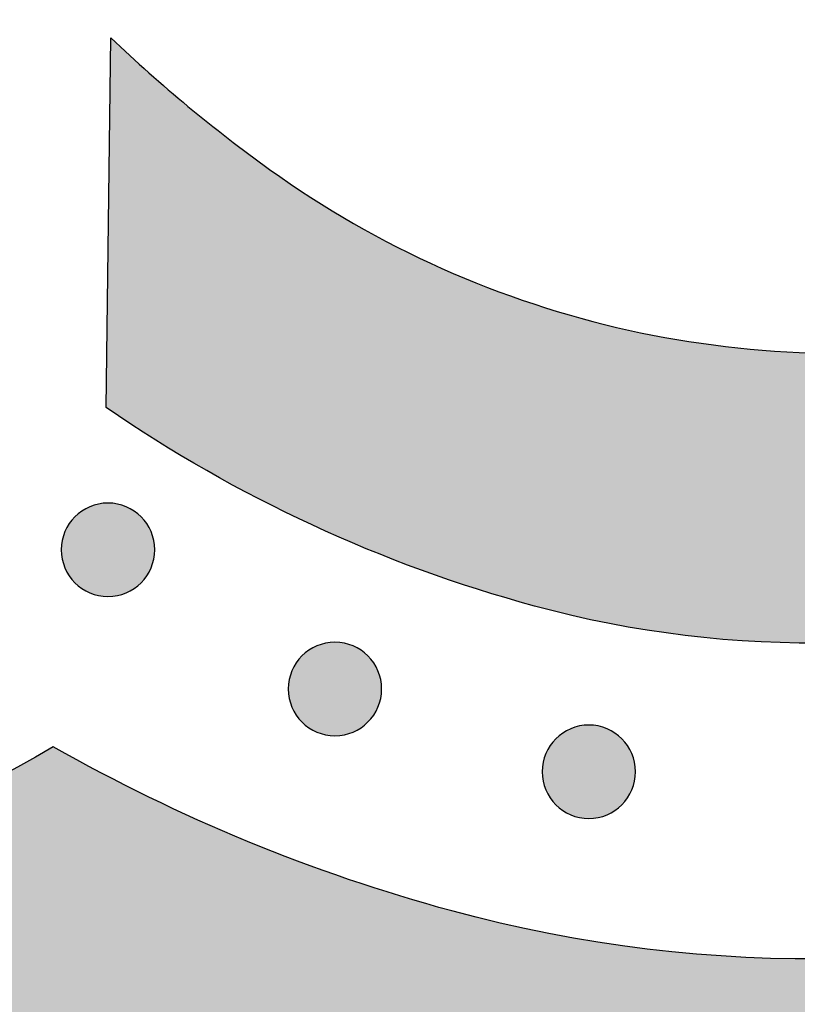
# Model space of a CAD drawing. Header units: millimetres. Extents: x -3873 to -97, y 912 to 4165.
# Tile 568 of 656: x -1431 to -1401, y 3065 to 3103. Entities that reach past the tile are written whole.
import ezdxf

# ---------------------------------------------------------------- set-up
doc = ezdxf.new("R2010")
doc.units = ezdxf.units.MM
doc.layers.add('pattern', color=7, linetype='Continuous', true_color=0x000000)

msp = doc.modelspace()

# ---------------------------------------------------------------- hatches: boundary and pattern name
at = {"layer": 'pattern'}
for points in [[(-1452.952, 3067.224), (-1451.545, 3066.873), (-1450.146, 3066.481), (-1448.754, 3066.049), (-1447.373, 3065.577), (-1446.003, 3065.066), (-1444.646, 3064.516), (-1443.304, 3063.927), (-1441.98, 3063.3), (-1440.673, 3062.636), (-1439.386, 3061.936), (-1438.12, 3061.2), (-1436.877, 3060.43), (-1435.659, 3059.626), (-1434.465, 3058.79), (-1433.299, 3057.923), (-1432.16, 3057.027), (-1429.43, 3056.398), (-1426.676, 3055.844), (-1423.901, 3055.366), (-1421.109, 3054.964), (-1418.302, 3054.64), (-1415.484, 3054.394), (-1412.658, 3054.227), (-1409.827, 3054.139), (-1406.995, 3054.129), (-1404.164, 3054.199), (-1401.339, 3054.348), (-1398.523, 3054.576), (-1395.719, 3054.881), (-1392.929, 3055.264), (-1390.158, 3055.723), (-1387.407, 3056.257), (-1385.734, 3056.629), (-1384.071, 3057.046), (-1382.419, 3057.507), (-1380.781, 3058.012), (-1379.635, 3058.4), (-1378.492, 3058.824), (-1377.356, 3059.283), (-1376.226, 3059.778), (-1375.106, 3060.308), (-1373.997, 3060.874), (-1372.899, 3061.474), (-1371.816, 3062.109), (-1370.748, 3062.779), (-1369.697, 3063.482), (-1368.665, 3064.218), (-1367.653, 3064.986), (-1366.663, 3065.786), (-1365.696, 3066.616), (-1364.753, 3067.475), (-1363.836, 3068.363), (-1362.947, 3069.278), (-1362.085, 3070.219), (-1361.253, 3071.185), (-1360.452, 3072.174), (-1359.682, 3073.184), (-1358.944, 3074.215), (-1358.239, 3075.264), (-1357.567, 3076.331), (-1356.93, 3077.413), (-1356.327, 3078.509), (-1355.76, 3079.618), (-1355.227, 3080.737), (-1354.731, 3081.865), (-1354.269, 3083.001), (-1353.843, 3084.143), (-1353.453, 3085.289), (-1353.034, 3086.625), (-1352.644, 3087.976), (-1352.282, 3089.339), (-1351.949, 3090.714), (-1351.645, 3092.101), (-1351.372, 3093.497), (-1351.129, 3094.903), (-1350.916, 3096.317), (-1350.735, 3097.738), (-1350.586, 3099.166), (-1350.468, 3100.598), (-1350.382, 3102.035), (-1350.328, 3103.475), (-1350.307, 3104.916), (-1350.318, 3106.359), (-1350.361, 3107.801), (-1350.436, 3109.242), (-1350.544, 3110.68), (-1350.685, 3112.115), (-1350.857, 3113.546), (-1351.061, 3114.97), (-1351.296, 3116.388), (-1351.563, 3117.799), (-1351.861, 3119.2), (-1352.189, 3120.592), (-1352.547, 3121.973), (-1352.934, 3123.342), (-1353.351, 3124.699), (-1353.796, 3126.042), (-1354.27, 3127.371), (-1354.77, 3128.684), (-1355.297, 3129.982), (-1356.582, 3132.68), (-1357.787, 3135.419), (-1358.91, 3138.197), (-1359.948, 3141.008), (-1360.9, 3143.849), (-1361.766, 3146.716), (-1362.544, 3149.606), (-1363.233, 3152.514), (-1363.505, 3151.299), (-1363.8, 3150.087), (-1364.119, 3148.879), (-1364.46, 3147.677), (-1364.825, 3146.481), (-1365.213, 3145.292), (-1365.624, 3144.109), (-1366.058, 3142.934), (-1366.514, 3141.768), (-1366.991, 3140.611), (-1367.491, 3139.464), (-1368.013, 3138.328), (-1368.555, 3137.202), (-1369.119, 3136.088), (-1369.703, 3134.985), (-1370.307, 3133.896), (-1369.328, 3132.097), (-1368.405, 3130.266), (-1367.539, 3128.405), (-1366.731, 3126.517), (-1365.983, 3124.605), (-1365.296, 3122.671), (-1364.67, 3120.718), (-1364.106, 3118.749), (-1363.872, 3117.848), (-1363.653, 3116.941), (-1363.45, 3116.027), (-1363.263, 3115.108), (-1363.093, 3114.185), (-1362.938, 3113.256), (-1362.801, 3112.324), (-1362.68, 3111.387), (-1362.575, 3110.448), (-1362.488, 3109.506), (-1362.418, 3108.561), (-1362.364, 3107.614), (-1362.328, 3106.666), (-1362.309, 3105.717), (-1362.308, 3104.768), (-1362.323, 3103.818), (-1362.356, 3102.869), (-1362.406, 3101.921), (-1362.473, 3100.974), (-1362.558, 3100.029), (-1362.659, 3099.087), (-1362.778, 3098.147), (-1362.913, 3097.21), (-1363.065, 3096.277), (-1363.234, 3095.348), (-1363.419, 3094.424), (-1363.62, 3093.505), (-1363.838, 3092.591), (-1364.071, 3091.683), (-1364.321, 3090.781), (-1364.585, 3089.886), (-1364.865, 3088.997), (-1365.145, 3088.176), (-1365.451, 3087.357), (-1365.782, 3086.542), (-1366.138, 3085.733), (-1366.52, 3084.93), (-1366.927, 3084.135), (-1367.359, 3083.348), (-1367.817, 3082.572), (-1368.298, 3081.807), (-1368.804, 3081.054), (-1369.333, 3080.315), (-1369.886, 3079.59), (-1370.461, 3078.881), (-1371.057, 3078.188), (-1371.675, 3077.513), (-1372.314, 3076.857), (-1372.971, 3076.22), (-1373.647, 3075.603), (-1374.341, 3075.008), (-1375.051, 3074.434), (-1375.777, 3073.883), (-1376.518, 3073.355), (-1377.271, 3072.851), (-1378.038, 3072.371), (-1378.815, 3071.915), (-1379.602, 3071.484), (-1380.398, 3071.079), (-1381.201, 3070.698), (-1382.011, 3070.343), (-1382.827, 3070.014), (-1383.646, 3069.71), (-1384.468, 3069.432), (-1385.357, 3069.153), (-1386.253, 3068.89), (-1387.155, 3068.643), (-1388.064, 3068.411), (-1388.978, 3068.195), (-1389.898, 3067.996), (-1390.822, 3067.812), (-1391.751, 3067.645), (-1392.685, 3067.495), (-1393.622, 3067.361), (-1394.562, 3067.245), (-1395.505, 3067.145), (-1396.45, 3067.063), (-1397.397, 3066.997), (-1398.345, 3066.949), (-1399.294, 3066.918), (-1400.244, 3066.904), (-1401.193, 3066.907), (-1402.142, 3066.928), (-1403.09, 3066.966), (-1404.037, 3067.021), (-1404.981, 3067.093), (-1405.923, 3067.182), (-1406.863, 3067.289), (-1407.799, 3067.411), (-1408.731, 3067.551), (-1409.659, 3067.707), (-1410.582, 3067.879), (-1411.501, 3068.068), (-1412.414, 3068.273), (-1413.321, 3068.493), (-1414.222, 3068.729), (-1416.191, 3069.297), (-1418.144, 3069.927), (-1420.079, 3070.619), (-1421.991, 3071.372), (-1423.879, 3072.184), (-1425.74, 3073.055), (-1427.571, 3073.982), (-1429.369, 3074.966), (-1430.722, 3074.202), (-1432.097, 3073.472), (-1433.494, 3072.776), (-1434.911, 3072.117), (-1436.346, 3071.494), (-1437.8, 3070.908), (-1439.269, 3070.361), (-1440.752, 3069.852), (-1442.249, 3069.382), (-1443.757, 3068.953), (-1445.274, 3068.563), (-1446.8, 3068.214), (-1448.332, 3067.905), (-1449.869, 3067.637), (-1451.41, 3067.41)], [(-1397.246, 3131.767), (-1383.202, 3131.921), (-1382.577, 3130.989), (-1381.972, 3130.042), (-1381.386, 3129.081), (-1380.819, 3128.107), (-1380.273, 3127.121), (-1379.747, 3126.122), (-1379.242, 3125.112), (-1378.759, 3124.092), (-1378.297, 3123.061), (-1377.857, 3122.021), (-1377.44, 3120.973), (-1377.045, 3119.917), (-1376.672, 3118.853), (-1376.323, 3117.783), (-1375.996, 3116.708), (-1375.693, 3115.627), (-1375.512, 3114.933), (-1375.344, 3114.234), (-1375.188, 3113.53), (-1375.044, 3112.822), (-1374.912, 3112.111), (-1374.793, 3111.395), (-1374.687, 3110.677), (-1374.594, 3109.956), (-1374.513, 3109.232), (-1374.446, 3108.506), (-1374.392, 3107.778), (-1374.351, 3107.049), (-1374.323, 3106.318), (-1374.309, 3105.587), (-1374.307, 3104.856), (-1374.319, 3104.124), (-1374.345, 3103.393), (-1374.383, 3102.663), (-1374.435, 3101.933), (-1374.5, 3101.205), (-1374.578, 3100.479), (-1374.669, 3099.755), (-1374.774, 3099.033), (-1374.891, 3098.315), (-1375.021, 3097.599), (-1375.163, 3096.887), (-1375.319, 3096.179), (-1375.486, 3095.475), (-1375.666, 3094.775), (-1375.858, 3094.08), (-1376.062, 3093.391), (-1376.278, 3092.706), (-1376.447, 3092.208), (-1376.633, 3091.712), (-1376.833, 3091.219), (-1377.049, 3090.728), (-1377.28, 3090.242), (-1377.527, 3089.76), (-1377.789, 3089.283), (-1378.066, 3088.813), (-1378.358, 3088.35), (-1378.664, 3087.893), (-1378.985, 3087.445), (-1379.32, 3087.006), (-1379.668, 3086.576), (-1380.03, 3086.157), (-1380.404, 3085.748), (-1380.791, 3085.35), (-1381.189, 3084.964), (-1381.599, 3084.591), (-1382.019, 3084.23), (-1382.45, 3083.882), (-1382.889, 3083.548), (-1383.338, 3083.228), (-1383.795, 3082.923), (-1384.259, 3082.632), (-1384.73, 3082.356), (-1385.207, 3082.095), (-1385.689, 3081.849), (-1386.176, 3081.619), (-1386.667, 3081.404), (-1387.161, 3081.204), (-1387.657, 3081.02), (-1388.156, 3080.851), (-1388.84, 3080.637), (-1389.53, 3080.434), (-1390.225, 3080.243), (-1390.925, 3080.065), (-1391.63, 3079.899), (-1392.338, 3079.745), (-1393.051, 3079.604), (-1393.766, 3079.475), (-1394.485, 3079.359), (-1395.207, 3079.256), (-1395.931, 3079.166), (-1396.658, 3079.09), (-1397.386, 3079.026), (-1398.115, 3078.976), (-1398.846, 3078.938), (-1399.577, 3078.914), (-1400.309, 3078.904), (-1401.04, 3078.906), (-1401.771, 3078.922), (-1402.502, 3078.952), (-1403.231, 3078.994), (-1403.959, 3079.05), (-1404.684, 3079.118), (-1405.408, 3079.2), (-1406.129, 3079.295), (-1406.847, 3079.402), (-1407.562, 3079.522), (-1408.274, 3079.655), (-1408.981, 3079.801), (-1409.685, 3079.958), (-1410.384, 3080.128), (-1411.078, 3080.31), (-1412.157, 3080.615), (-1413.232, 3080.944), (-1414.302, 3081.295), (-1415.364, 3081.67), (-1416.42, 3082.067), (-1417.467, 3082.486), (-1418.506, 3082.928), (-1419.536, 3083.392), (-1420.556, 3083.877), (-1421.565, 3084.384), (-1422.562, 3084.912), (-1423.548, 3085.46), (-1424.521, 3086.028), (-1425.48, 3086.616), (-1426.426, 3087.224), (-1427.357, 3087.85), (-1427.176, 3101.894), (-1425.736, 3100.568), (-1424.25, 3099.292), (-1422.721, 3098.068), (-1421.152, 3096.899), (-1420.4, 3096.372), (-1419.633, 3095.863), (-1418.849, 3095.37), (-1418.05, 3094.895), (-1417.236, 3094.438), (-1416.407, 3094), (-1415.566, 3093.583), (-1414.711, 3093.185), (-1413.845, 3092.808), (-1412.967, 3092.453), (-1412.078, 3092.119), (-1411.18, 3091.808), (-1410.273, 3091.52), (-1409.358, 3091.255), (-1408.436, 3091.013), (-1407.508, 3090.795), (-1406.574, 3090.6), (-1405.636, 3090.43), (-1404.695, 3090.284), (-1403.751, 3090.162), (-1402.805, 3090.065), (-1401.859, 3089.992), (-1400.913, 3089.943), (-1399.969, 3089.919), (-1399.026, 3089.918), (-1398.087, 3089.941), (-1397.151, 3089.988), (-1396.221, 3090.058), (-1395.296, 3090.151), (-1394.377, 3090.267), (-1393.466, 3090.405), (-1392.562, 3090.564), (-1392.419, 3090.593), (-1392.276, 3090.624), (-1392.133, 3090.658), (-1391.99, 3090.694), (-1391.846, 3090.733), (-1391.703, 3090.775), (-1391.56, 3090.82), (-1391.417, 3090.868), (-1391.275, 3090.918), (-1391.132, 3090.971), (-1390.99, 3091.028), (-1390.849, 3091.086), (-1390.709, 3091.148), (-1390.569, 3091.213), (-1390.429, 3091.28), (-1390.291, 3091.35), (-1390.154, 3091.423), (-1390.017, 3091.499), (-1389.882, 3091.578), (-1389.748, 3091.659), (-1389.615, 3091.743), (-1389.484, 3091.83), (-1389.354, 3091.919), (-1389.226, 3092.011), (-1389.099, 3092.105), (-1388.974, 3092.202), (-1388.85, 3092.302), (-1388.729, 3092.404), (-1388.609, 3092.508), (-1388.491, 3092.615), (-1388.375, 3092.724), (-1388.262, 3092.835), (-1388.15, 3092.949), (-1388.041, 3093.064), (-1387.934, 3093.182), (-1387.829, 3093.301), (-1387.727, 3093.423), (-1387.627, 3093.546), (-1387.53, 3093.671), (-1387.435, 3093.798), (-1387.343, 3093.926), (-1387.254, 3094.056), (-1387.167, 3094.187), (-1387.082, 3094.319), (-1387.001, 3094.453), (-1386.922, 3094.588), (-1386.846, 3094.725), (-1386.773, 3094.862), (-1386.702, 3095), (-1386.635, 3095.139), (-1386.57, 3095.279), (-1386.508, 3095.419), (-1386.449, 3095.561), (-1386.392, 3095.702), (-1386.339, 3095.844), (-1386.288, 3095.987), (-1386.24, 3096.13), (-1386.195, 3096.273), (-1386.153, 3096.416), (-1386.113, 3096.559), (-1386.077, 3096.703), (-1386.043, 3096.846), (-1386.011, 3096.989), (-1385.983, 3097.132), (-1385.821, 3098.035), (-1385.682, 3098.946), (-1385.564, 3099.864), (-1385.469, 3100.789), (-1385.398, 3101.72), (-1385.349, 3102.655), (-1385.324, 3103.594), (-1385.323, 3104.537), (-1385.345, 3105.481), (-1385.392, 3106.427), (-1385.464, 3107.374), (-1385.559, 3108.319), (-1385.679, 3109.263), (-1385.823, 3110.205), (-1385.992, 3111.143), (-1386.184, 3112.077), (-1386.401, 3113.006), (-1386.641, 3113.929), (-1386.904, 3114.844), (-1387.191, 3115.752), (-1387.501, 3116.651), (-1387.832, 3117.54), (-1388.186, 3118.418), (-1388.561, 3119.286), (-1388.957, 3120.141), (-1389.373, 3120.983), (-1389.809, 3121.812), (-1390.264, 3122.627), (-1390.738, 3123.427), (-1391.229, 3124.212), (-1391.738, 3124.981), (-1392.262, 3125.733), (-1393.429, 3127.305), (-1394.65, 3128.836), (-1395.923, 3130.324)], [(-1428.543, 3083.705), (-1428.515, 3083.733), (-1428.486, 3083.76), (-1428.456, 3083.786), (-1428.425, 3083.813), (-1428.394, 3083.838), (-1428.361, 3083.864), (-1428.328, 3083.888), (-1428.294, 3083.912), (-1428.259, 3083.936), (-1428.223, 3083.958), (-1428.187, 3083.98), (-1428.149, 3084.002), (-1428.111, 3084.022), (-1428.073, 3084.042), (-1428.033, 3084.06), (-1427.993, 3084.078), (-1427.952, 3084.095), (-1427.911, 3084.111), (-1427.869, 3084.126), (-1427.827, 3084.141), (-1427.784, 3084.154), (-1427.74, 3084.166), (-1427.696, 3084.177), (-1427.652, 3084.186), (-1427.607, 3084.195), (-1427.562, 3084.203), (-1427.517, 3084.209), (-1427.472, 3084.214), (-1427.426, 3084.218), (-1427.38, 3084.221), (-1427.334, 3084.223), (-1427.288, 3084.224), (-1427.242, 3084.223), (-1427.196, 3084.221), (-1427.151, 3084.218), (-1427.105, 3084.214), (-1427.06, 3084.209), (-1427.014, 3084.202), (-1426.969, 3084.194), (-1426.925, 3084.186), (-1426.88, 3084.176), (-1426.837, 3084.165), (-1426.793, 3084.153), (-1426.75, 3084.14), (-1426.708, 3084.125), (-1426.666, 3084.11), (-1426.624, 3084.094), (-1426.584, 3084.077), (-1426.544, 3084.059), (-1426.504, 3084.04), (-1426.465, 3084.02), (-1426.427, 3084), (-1426.39, 3083.979), (-1426.354, 3083.957), (-1426.318, 3083.934), (-1426.283, 3083.91), (-1426.249, 3083.886), (-1426.216, 3083.862), (-1426.183, 3083.836), (-1426.152, 3083.811), (-1426.121, 3083.784), (-1426.091, 3083.758), (-1426.062, 3083.73), (-1426.034, 3083.703), (-1426.007, 3083.675), (-1425.979, 3083.646), (-1425.953, 3083.616), (-1425.927, 3083.585), (-1425.901, 3083.553), (-1425.876, 3083.521), (-1425.851, 3083.487), (-1425.827, 3083.453), (-1425.804, 3083.418), (-1425.781, 3083.383), (-1425.759, 3083.346), (-1425.738, 3083.309), (-1425.717, 3083.271), (-1425.698, 3083.232), (-1425.679, 3083.193), (-1425.661, 3083.153), (-1425.644, 3083.112), (-1425.628, 3083.07), (-1425.613, 3083.028), (-1425.599, 3082.986), (-1425.586, 3082.943), (-1425.574, 3082.899), (-1425.563, 3082.856), (-1425.553, 3082.811), (-1425.544, 3082.767), (-1425.537, 3082.722), (-1425.53, 3082.676), (-1425.525, 3082.631), (-1425.521, 3082.585), (-1425.518, 3082.539), (-1425.516, 3082.494), (-1425.516, 3082.448), (-1425.516, 3082.402), (-1425.518, 3082.356), (-1425.521, 3082.31), (-1425.525, 3082.264), (-1425.531, 3082.219), (-1425.537, 3082.174), (-1425.545, 3082.129), (-1425.554, 3082.084), (-1425.564, 3082.04), (-1425.575, 3081.996), (-1425.587, 3081.953), (-1425.6, 3081.91), (-1425.614, 3081.867), (-1425.629, 3081.825), (-1425.645, 3081.784), (-1425.662, 3081.743), (-1425.68, 3081.703), (-1425.699, 3081.664), (-1425.719, 3081.625), (-1425.739, 3081.587), (-1425.761, 3081.55), (-1425.783, 3081.513), (-1425.805, 3081.477), (-1425.829, 3081.443), (-1425.853, 3081.408), (-1425.878, 3081.375), (-1425.903, 3081.343), (-1425.929, 3081.311), (-1425.955, 3081.281), (-1425.982, 3081.251), (-1426.009, 3081.222), (-1426.037, 3081.194), (-1426.065, 3081.166), (-1426.094, 3081.139), (-1426.124, 3081.112), (-1426.154, 3081.086), (-1426.186, 3081.06), (-1426.219, 3081.035), (-1426.252, 3081.01), (-1426.286, 3080.986), (-1426.321, 3080.963), (-1426.357, 3080.94), (-1426.393, 3080.918), (-1426.43, 3080.897), (-1426.468, 3080.877), (-1426.507, 3080.857), (-1426.547, 3080.838), (-1426.587, 3080.82), (-1426.628, 3080.803), (-1426.669, 3080.787), (-1426.711, 3080.772), (-1426.753, 3080.758), (-1426.796, 3080.745), (-1426.84, 3080.733), (-1426.884, 3080.722), (-1426.928, 3080.712), (-1426.973, 3080.704), (-1427.018, 3080.696), (-1427.063, 3080.69), (-1427.108, 3080.684), (-1427.154, 3080.68), (-1427.2, 3080.677), (-1427.246, 3080.676), (-1427.292, 3080.675), (-1427.338, 3080.676), (-1427.383, 3080.678), (-1427.429, 3080.681), (-1427.475, 3080.685), (-1427.52, 3080.69), (-1427.566, 3080.697), (-1427.611, 3080.704), (-1427.655, 3080.713), (-1427.699, 3080.723), (-1427.743, 3080.734), (-1427.787, 3080.746), (-1427.83, 3080.759), (-1427.872, 3080.773), (-1427.914, 3080.788), (-1427.955, 3080.805), (-1427.996, 3080.822), (-1428.036, 3080.84), (-1428.076, 3080.859), (-1428.114, 3080.878), (-1428.152, 3080.899), (-1428.19, 3080.92), (-1428.226, 3080.942), (-1428.262, 3080.965), (-1428.297, 3080.988), (-1428.331, 3081.012), (-1428.364, 3081.037), (-1428.396, 3081.062), (-1428.428, 3081.088), (-1428.459, 3081.114), (-1428.489, 3081.141), (-1428.518, 3081.168), (-1428.546, 3081.196), (-1428.573, 3081.224), (-1428.6, 3081.253), (-1428.627, 3081.283), (-1428.653, 3081.314), (-1428.679, 3081.345), (-1428.704, 3081.378), (-1428.729, 3081.411), (-1428.753, 3081.445), (-1428.776, 3081.48), (-1428.799, 3081.516), (-1428.821, 3081.553), (-1428.842, 3081.59), (-1428.863, 3081.628), (-1428.882, 3081.667), (-1428.901, 3081.706), (-1428.919, 3081.746), (-1428.936, 3081.787), (-1428.952, 3081.828), (-1428.967, 3081.87), (-1428.981, 3081.913), (-1428.994, 3081.956), (-1429.006, 3081.999), (-1429.017, 3082.043), (-1429.027, 3082.087), (-1429.036, 3082.132), (-1429.043, 3082.177), (-1429.05, 3082.222), (-1429.055, 3082.268), (-1429.059, 3082.313), (-1429.062, 3082.359), (-1429.064, 3082.405), (-1429.064, 3082.451), (-1429.064, 3082.497), (-1429.062, 3082.543), (-1429.059, 3082.589), (-1429.055, 3082.634), (-1429.049, 3082.68), (-1429.043, 3082.725), (-1429.035, 3082.77), (-1429.026, 3082.815), (-1429.016, 3082.859), (-1429.005, 3082.903), (-1428.993, 3082.946), (-1428.98, 3082.989), (-1428.966, 3083.032), (-1428.951, 3083.074), (-1428.935, 3083.115), (-1428.918, 3083.156), (-1428.9, 3083.196), (-1428.881, 3083.235), (-1428.861, 3083.274), (-1428.841, 3083.312), (-1428.819, 3083.349), (-1428.797, 3083.386), (-1428.774, 3083.421), (-1428.751, 3083.456), (-1428.727, 3083.49), (-1428.702, 3083.523), (-1428.677, 3083.556), (-1428.651, 3083.587), (-1428.625, 3083.618), (-1428.598, 3083.648), (-1428.571, 3083.677)], [(-1419.918, 3078.416), (-1419.89, 3078.444), (-1419.861, 3078.471), (-1419.831, 3078.498), (-1419.8, 3078.524), (-1419.769, 3078.55), (-1419.736, 3078.575), (-1419.703, 3078.599), (-1419.669, 3078.623), (-1419.634, 3078.647), (-1419.598, 3078.67), (-1419.561, 3078.691), (-1419.524, 3078.713), (-1419.486, 3078.733), (-1419.447, 3078.753), (-1419.408, 3078.772), (-1419.368, 3078.79), (-1419.327, 3078.807), (-1419.286, 3078.823), (-1419.244, 3078.838), (-1419.201, 3078.852), (-1419.158, 3078.865), (-1419.115, 3078.877), (-1419.071, 3078.888), (-1419.027, 3078.898), (-1418.982, 3078.906), (-1418.937, 3078.914), (-1418.892, 3078.92), (-1418.846, 3078.925), (-1418.801, 3078.93), (-1418.755, 3078.933), (-1418.709, 3078.934), (-1418.663, 3078.935), (-1418.617, 3078.934), (-1418.571, 3078.932), (-1418.525, 3078.929), (-1418.48, 3078.925), (-1418.434, 3078.92), (-1418.389, 3078.913), (-1418.344, 3078.906), (-1418.299, 3078.897), (-1418.255, 3078.887), (-1418.211, 3078.876), (-1418.168, 3078.864), (-1418.125, 3078.851), (-1418.082, 3078.837), (-1418.04, 3078.821), (-1417.999, 3078.805), (-1417.958, 3078.788), (-1417.918, 3078.77), (-1417.879, 3078.751), (-1417.84, 3078.732), (-1417.802, 3078.711), (-1417.765, 3078.69), (-1417.728, 3078.668), (-1417.693, 3078.645), (-1417.658, 3078.622), (-1417.624, 3078.597), (-1417.591, 3078.573), (-1417.558, 3078.547), (-1417.527, 3078.522), (-1417.496, 3078.495), (-1417.466, 3078.469), (-1417.437, 3078.441), (-1417.409, 3078.414), (-1417.381, 3078.386), (-1417.354, 3078.357), (-1417.328, 3078.327), (-1417.301, 3078.296), (-1417.276, 3078.264), (-1417.25, 3078.232), (-1417.226, 3078.199), (-1417.202, 3078.164), (-1417.178, 3078.13), (-1417.156, 3078.094), (-1417.134, 3078.057), (-1417.112, 3078.02), (-1417.092, 3077.982), (-1417.072, 3077.943), (-1417.054, 3077.904), (-1417.036, 3077.864), (-1417.019, 3077.823), (-1417.003, 3077.782), (-1416.988, 3077.74), (-1416.973, 3077.697), (-1416.96, 3077.654), (-1416.948, 3077.611), (-1416.937, 3077.567), (-1416.928, 3077.522), (-1416.919, 3077.478), (-1416.911, 3077.433), (-1416.905, 3077.388), (-1416.9, 3077.342), (-1416.896, 3077.296), (-1416.893, 3077.251), (-1416.891, 3077.205), (-1416.89, 3077.159), (-1416.891, 3077.113), (-1416.893, 3077.067), (-1416.896, 3077.021), (-1416.9, 3076.976), (-1416.905, 3076.93), (-1416.912, 3076.885), (-1416.92, 3076.84), (-1416.928, 3076.795), (-1416.938, 3076.751), (-1416.949, 3076.707), (-1416.961, 3076.664), (-1416.974, 3076.621), (-1416.989, 3076.578), (-1417.004, 3076.536), (-1417.02, 3076.495), (-1417.037, 3076.454), (-1417.055, 3076.414), (-1417.074, 3076.375), (-1417.094, 3076.336), (-1417.114, 3076.298), (-1417.135, 3076.261), (-1417.157, 3076.224), (-1417.18, 3076.189), (-1417.204, 3076.154), (-1417.228, 3076.12), (-1417.252, 3076.086), (-1417.278, 3076.054), (-1417.303, 3076.022), (-1417.33, 3075.992), (-1417.357, 3075.962), (-1417.384, 3075.933), (-1417.411, 3075.905), (-1417.439, 3075.877), (-1417.468, 3075.85), (-1417.498, 3075.823), (-1417.529, 3075.797), (-1417.561, 3075.771), (-1417.593, 3075.746), (-1417.627, 3075.722), (-1417.661, 3075.698), (-1417.696, 3075.674), (-1417.731, 3075.652), (-1417.768, 3075.63), (-1417.805, 3075.608), (-1417.843, 3075.588), (-1417.882, 3075.568), (-1417.921, 3075.549), (-1417.962, 3075.531), (-1418.002, 3075.514), (-1418.044, 3075.498), (-1418.086, 3075.483), (-1418.128, 3075.469), (-1418.171, 3075.456), (-1418.215, 3075.444), (-1418.258, 3075.433), (-1418.303, 3075.424), (-1418.347, 3075.415), (-1418.392, 3075.407), (-1418.438, 3075.401), (-1418.483, 3075.396), (-1418.529, 3075.391), (-1418.575, 3075.388), (-1418.62, 3075.387), (-1418.666, 3075.386), (-1418.712, 3075.387), (-1418.758, 3075.389), (-1418.804, 3075.392), (-1418.85, 3075.396), (-1418.895, 3075.401), (-1418.94, 3075.408), (-1418.985, 3075.415), (-1419.03, 3075.424), (-1419.074, 3075.434), (-1419.118, 3075.445), (-1419.162, 3075.457), (-1419.204, 3075.47), (-1419.247, 3075.484), (-1419.289, 3075.5), (-1419.33, 3075.516), (-1419.371, 3075.533), (-1419.411, 3075.551), (-1419.45, 3075.57), (-1419.489, 3075.589), (-1419.527, 3075.61), (-1419.564, 3075.631), (-1419.601, 3075.653), (-1419.637, 3075.676), (-1419.671, 3075.699), (-1419.706, 3075.724), (-1419.739, 3075.748), (-1419.771, 3075.774), (-1419.803, 3075.799), (-1419.833, 3075.826), (-1419.863, 3075.852), (-1419.892, 3075.88), (-1419.92, 3075.907), (-1419.948, 3075.935), (-1419.975, 3075.964), (-1420.002, 3075.994), (-1420.028, 3076.025), (-1420.054, 3076.057), (-1420.079, 3076.089), (-1420.104, 3076.122), (-1420.128, 3076.157), (-1420.151, 3076.191), (-1420.174, 3076.227), (-1420.196, 3076.264), (-1420.217, 3076.301), (-1420.237, 3076.339), (-1420.257, 3076.378), (-1420.276, 3076.417), (-1420.294, 3076.457), (-1420.311, 3076.498), (-1420.327, 3076.539), (-1420.342, 3076.581), (-1420.356, 3076.624), (-1420.369, 3076.667), (-1420.381, 3076.71), (-1420.392, 3076.754), (-1420.402, 3076.799), (-1420.41, 3076.843), (-1420.418, 3076.888), (-1420.424, 3076.933), (-1420.43, 3076.979), (-1420.434, 3077.025), (-1420.437, 3077.07), (-1420.438, 3077.116), (-1420.439, 3077.162), (-1420.438, 3077.208), (-1420.436, 3077.254), (-1420.433, 3077.3), (-1420.429, 3077.345), (-1420.424, 3077.391), (-1420.417, 3077.436), (-1420.41, 3077.481), (-1420.401, 3077.526), (-1420.391, 3077.57), (-1420.38, 3077.614), (-1420.368, 3077.657), (-1420.355, 3077.7), (-1420.341, 3077.743), (-1420.326, 3077.785), (-1420.309, 3077.826), (-1420.292, 3077.867), (-1420.274, 3077.907), (-1420.255, 3077.946), (-1420.236, 3077.985), (-1420.215, 3078.023), (-1420.194, 3078.06), (-1420.172, 3078.097), (-1420.149, 3078.132), (-1420.126, 3078.167), (-1420.102, 3078.201), (-1420.077, 3078.235), (-1420.052, 3078.267), (-1420.026, 3078.299), (-1420, 3078.329), (-1419.973, 3078.359), (-1419.946, 3078.388)], [(-1410.27, 3075.273), (-1410.242, 3075.3), (-1410.213, 3075.327), (-1410.183, 3075.354), (-1410.152, 3075.38), (-1410.121, 3075.406), (-1410.088, 3075.431), (-1410.055, 3075.456), (-1410.021, 3075.48), (-1409.986, 3075.503), (-1409.95, 3075.526), (-1409.914, 3075.548), (-1409.876, 3075.569), (-1409.838, 3075.59), (-1409.799, 3075.609), (-1409.76, 3075.628), (-1409.72, 3075.646), (-1409.679, 3075.663), (-1409.638, 3075.679), (-1409.596, 3075.694), (-1409.553, 3075.708), (-1409.51, 3075.721), (-1409.467, 3075.733), (-1409.423, 3075.744), (-1409.379, 3075.754), (-1409.334, 3075.763), (-1409.289, 3075.77), (-1409.244, 3075.777), (-1409.198, 3075.782), (-1409.153, 3075.786), (-1409.107, 3075.789), (-1409.061, 3075.791), (-1409.015, 3075.791), (-1408.969, 3075.791), (-1408.923, 3075.789), (-1408.877, 3075.786), (-1408.832, 3075.782), (-1408.786, 3075.776), (-1408.741, 3075.77), (-1408.696, 3075.762), (-1408.652, 3075.753), (-1408.607, 3075.743), (-1408.563, 3075.732), (-1408.52, 3075.72), (-1408.477, 3075.707), (-1408.434, 3075.693), (-1408.393, 3075.678), (-1408.351, 3075.662), (-1408.311, 3075.645), (-1408.27, 3075.627), (-1408.231, 3075.608), (-1408.192, 3075.588), (-1408.154, 3075.567), (-1408.117, 3075.546), (-1408.081, 3075.524), (-1408.045, 3075.501), (-1408.01, 3075.478), (-1407.976, 3075.454), (-1407.943, 3075.429), (-1407.91, 3075.404), (-1407.879, 3075.378), (-1407.848, 3075.352), (-1407.818, 3075.325), (-1407.789, 3075.298), (-1407.761, 3075.27), (-1407.733, 3075.242), (-1407.706, 3075.213), (-1407.68, 3075.183), (-1407.653, 3075.152), (-1407.628, 3075.121), (-1407.602, 3075.088), (-1407.578, 3075.055), (-1407.554, 3075.021), (-1407.53, 3074.986), (-1407.508, 3074.95), (-1407.486, 3074.914), (-1407.465, 3074.876), (-1407.444, 3074.838), (-1407.424, 3074.8), (-1407.406, 3074.76), (-1407.388, 3074.72), (-1407.371, 3074.679), (-1407.355, 3074.638), (-1407.34, 3074.596), (-1407.326, 3074.553), (-1407.313, 3074.51), (-1407.301, 3074.467), (-1407.29, 3074.423), (-1407.28, 3074.379), (-1407.271, 3074.334), (-1407.263, 3074.289), (-1407.257, 3074.244), (-1407.252, 3074.198), (-1407.248, 3074.153), (-1407.245, 3074.107), (-1407.243, 3074.061), (-1407.242, 3074.015), (-1407.243, 3073.969), (-1407.245, 3073.923), (-1407.248, 3073.878), (-1407.252, 3073.832), (-1407.257, 3073.786), (-1407.264, 3073.741), (-1407.272, 3073.696), (-1407.28, 3073.652), (-1407.29, 3073.607), (-1407.301, 3073.563), (-1407.313, 3073.52), (-1407.327, 3073.477), (-1407.341, 3073.435), (-1407.356, 3073.393), (-1407.372, 3073.351), (-1407.389, 3073.311), (-1407.407, 3073.271), (-1407.426, 3073.231), (-1407.446, 3073.192), (-1407.466, 3073.154), (-1407.487, 3073.117), (-1407.51, 3073.081), (-1407.532, 3073.045), (-1407.556, 3073.01), (-1407.58, 3072.976), (-1407.605, 3072.943), (-1407.63, 3072.91), (-1407.656, 3072.879), (-1407.682, 3072.848), (-1407.709, 3072.818), (-1407.736, 3072.789), (-1407.763, 3072.761), (-1407.792, 3072.734), (-1407.821, 3072.706), (-1407.85, 3072.68), (-1407.881, 3072.654), (-1407.913, 3072.628), (-1407.945, 3072.603), (-1407.979, 3072.578), (-1408.013, 3072.554), (-1408.048, 3072.531), (-1408.083, 3072.508), (-1408.12, 3072.486), (-1408.157, 3072.465), (-1408.195, 3072.444), (-1408.234, 3072.425), (-1408.273, 3072.406), (-1408.314, 3072.388), (-1408.354, 3072.371), (-1408.396, 3072.355), (-1408.438, 3072.34), (-1408.48, 3072.326), (-1408.523, 3072.313), (-1408.567, 3072.301), (-1408.611, 3072.29), (-1408.655, 3072.28), (-1408.7, 3072.271), (-1408.744, 3072.264), (-1408.79, 3072.257), (-1408.835, 3072.252), (-1408.881, 3072.248), (-1408.927, 3072.245), (-1408.973, 3072.243), (-1409.018, 3072.243), (-1409.064, 3072.243), (-1409.11, 3072.245), (-1409.156, 3072.248), (-1409.202, 3072.252), (-1409.247, 3072.258), (-1409.292, 3072.264), (-1409.337, 3072.272), (-1409.382, 3072.281), (-1409.426, 3072.29), (-1409.47, 3072.301), (-1409.514, 3072.314), (-1409.557, 3072.327), (-1409.599, 3072.341), (-1409.641, 3072.356), (-1409.682, 3072.372), (-1409.723, 3072.389), (-1409.763, 3072.407), (-1409.803, 3072.426), (-1409.841, 3072.446), (-1409.879, 3072.466), (-1409.916, 3072.488), (-1409.953, 3072.51), (-1409.989, 3072.532), (-1410.024, 3072.556), (-1410.058, 3072.58), (-1410.091, 3072.605), (-1410.123, 3072.63), (-1410.155, 3072.656), (-1410.186, 3072.682), (-1410.215, 3072.709), (-1410.244, 3072.736), (-1410.273, 3072.763), (-1410.3, 3072.792), (-1410.327, 3072.821), (-1410.354, 3072.851), (-1410.38, 3072.881), (-1410.406, 3072.913), (-1410.431, 3072.945), (-1410.456, 3072.979), (-1410.48, 3073.013), (-1410.503, 3073.048), (-1410.526, 3073.084), (-1410.548, 3073.12), (-1410.569, 3073.157), (-1410.589, 3073.195), (-1410.609, 3073.234), (-1410.628, 3073.274), (-1410.646, 3073.314), (-1410.663, 3073.354), (-1410.679, 3073.396), (-1410.694, 3073.438), (-1410.708, 3073.48), (-1410.721, 3073.523), (-1410.733, 3073.567), (-1410.744, 3073.611), (-1410.754, 3073.655), (-1410.762, 3073.7), (-1410.77, 3073.745), (-1410.776, 3073.79), (-1410.782, 3073.835), (-1410.786, 3073.881), (-1410.789, 3073.927), (-1410.791, 3073.973), (-1410.791, 3074.019), (-1410.79, 3074.065), (-1410.789, 3074.11), (-1410.786, 3074.156), (-1410.781, 3074.202), (-1410.776, 3074.247), (-1410.77, 3074.293), (-1410.762, 3074.337), (-1410.753, 3074.382), (-1410.743, 3074.426), (-1410.732, 3074.47), (-1410.72, 3074.514), (-1410.707, 3074.557), (-1410.693, 3074.599), (-1410.678, 3074.641), (-1410.662, 3074.682), (-1410.644, 3074.723), (-1410.626, 3074.763), (-1410.608, 3074.803), (-1410.588, 3074.841), (-1410.567, 3074.879), (-1410.546, 3074.917), (-1410.524, 3074.953), (-1410.501, 3074.989), (-1410.478, 3075.024), (-1410.454, 3075.058), (-1410.429, 3075.091), (-1410.404, 3075.123), (-1410.378, 3075.155), (-1410.352, 3075.186), (-1410.325, 3075.216), (-1410.298, 3075.245)]]:
    msp.add_hatch(color=256, dxfattribs=at).paths.add_polyline_path(points, flags=0)

# ---------------------------------------------------------------- linework, layer by layer
msp.add_line((-1427.357, 3087.85), (-1427.176, 3101.894), dxfattribs=at)
at = {"layer": 'pattern', "extrusion": (0, 0, -1)}
for centre in [(1427.29, 3082.449), (1418.665, 3077.161), (1409.017, 3074.017)]:
    msp.add_circle(centre, 1.774, dxfattribs=at)
at = {"layer": 'pattern'}
for centre, radius, start, end in [((-1388.001, 3143.011), 56.792, 226.3848, 234.2866), ((-1399.475, 3127.05), 37.135, 234.2866, 280.7282)]:
    msp.add_arc(centre, radius, start, end, dxfattribs=at)
at = {"layer": 'pattern', "extrusion": (0, 0, -1)}
for centre, radius, start, end in [((1397.074, 3131.892), 53.449, 285.1893, 304.5132), ((1400.528, 3119.169), 40.266, 252.1058, 285.1893), ((1459.318, 3126.405), 59.522, 239.79134, 263.86036), ((1397.074, 3131.892), 65.449, 285.18929, 299.56751), ((1400.528, 3119.169), 52.266, 252.1058, 285.1893)]:
    msp.add_arc(centre, radius, start, end, dxfattribs=at)

doc.saveas('drawing.dxf')
